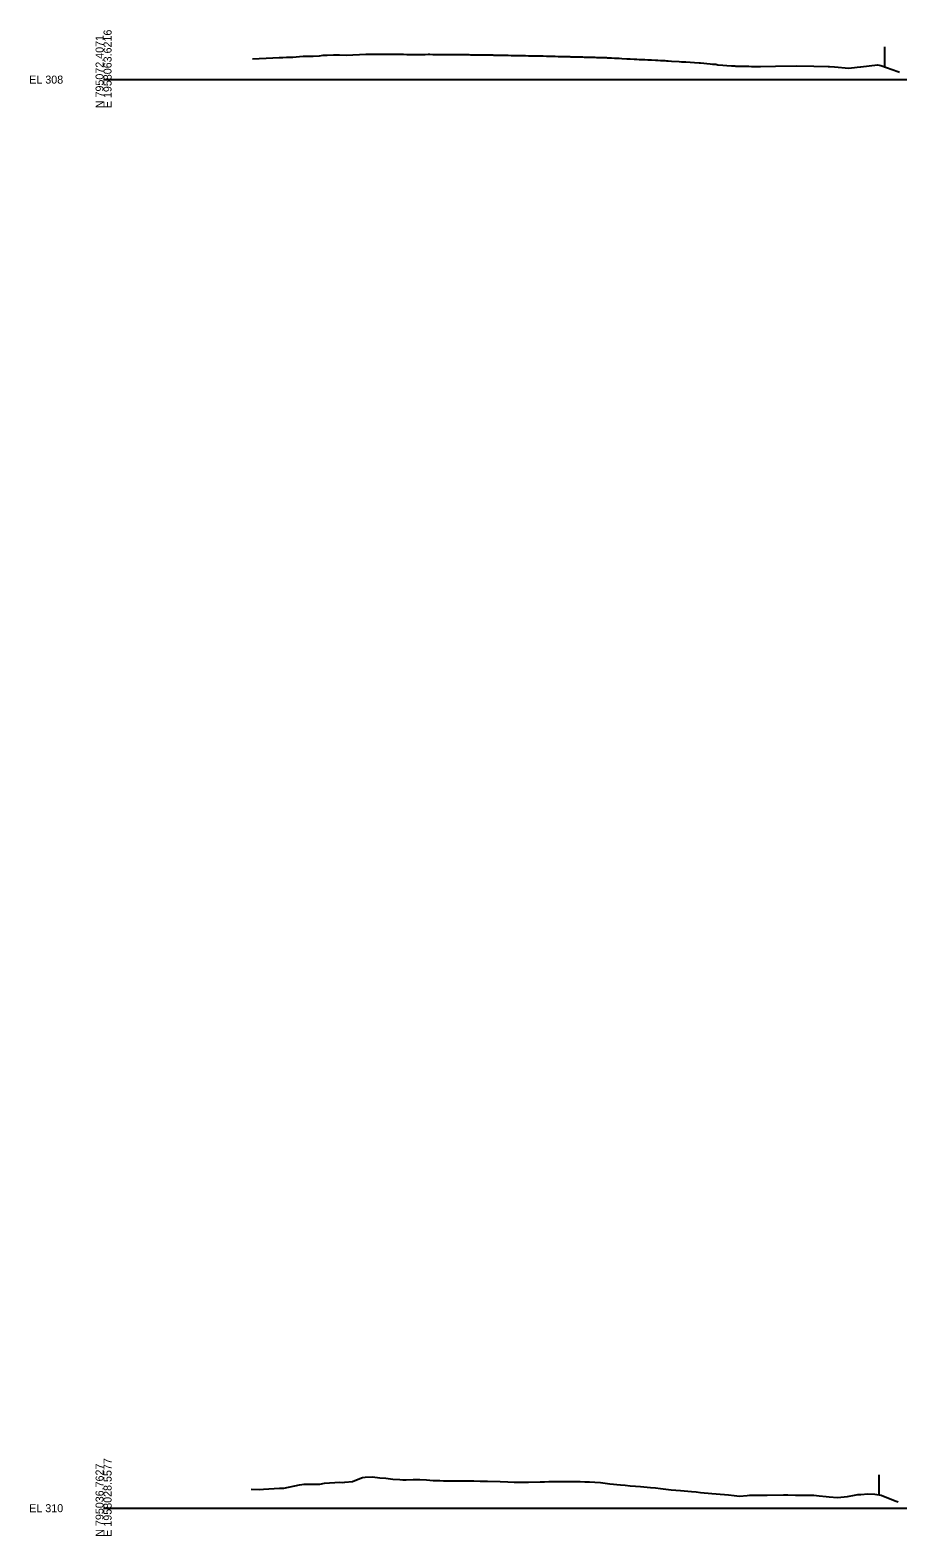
# Model space of a CAD drawing. Extents: x -4026 to 9638, y -10 to 19609.
# Drawn here: x -2026 to -1722, y 1490 to 2017 of the extents above; entities that cross this region are included whole.
import ezdxf

# ---------------------------------------------------------------- set-up
doc = ezdxf.new("R2010")
doc.units = 0
for name, color, linetype in [('Default', 7, 'Continuous'), ('RD_EX_Fence_Other', 7, 'Continuous'), ('RD_GPK_XS_Cell', 7, 'Continuous'), ('RD_XS_ExGround', 7, 'Continuous')]:
    doc.layers.add(name, color=color, linetype=linetype)

msp = doc.modelspace()

# ---------------------------------------------------------------- linework, layer by layer
at = {"layer": 'RD_EX_Fence_Other'}
for p, q in [((-1726.85, 2011.52), (-1726.85, 2004.52)), ((-1728.74, 1511.65), (-1728.74, 1504.65))]:
    msp.add_line(p, q, dxfattribs=at)
at = {"layer": 'RD_GPK_XS_Cell'}
for p, q in [((-2000, 2000), (-1650, 2000)), ((-2000, 1500), (-1650, 1500))]:
    msp.add_line(p, q, dxfattribs=at)
at = {"layer": 'RD_XS_ExGround'}
for points in [[(-1947.89, 2007.22), (-1945.53, 2007.36), (-1943.16, 2007.45), (-1940.82, 2007.61), (-1938.52, 2007.73), (-1937.29, 2007.77), (-1936.04, 2007.8), (-1933.75, 2007.87), (-1931.51, 2008.04), (-1930.22, 2008.16), (-1928.91, 2008.16), (-1926.68, 2008.25), (-1924.49, 2008.37), (-1923.15, 2008.51), (-1921.78, 2008.55), (-1919.61, 2008.72), (-1917.48, 2008.61), (-1915.04, 2008.59), (-1908.26, 2008.89), (-1907.95, 2008.9), (-1907.6, 2008.91), (-1907.21, 2008.9), (-1904.18, 2008.89), (-1903.52, 2008.89), (-1902.81, 2008.88), (-1902.03, 2008.88), (-1899.85, 2008.91), (-1899.22, 2008.91), (-1898.53, 2008.91), (-1897.78, 2008.89), (-1896.97, 2008.88), (-1896.06, 2008.87), (-1895.07, 2008.85), (-1893.96, 2008.84), (-1893.18, 2008.83), (-1892.8, 2008.83), (-1891.72, 2008.84), (-1890.66, 2008.84), (-1889.59, 2008.82), (-1888.53, 2008.81), (-1887.46, 2008.82), (-1886.4, 2008.86), (-1885.82, 2008.86), (-1884.77, 2008.84), (-1883.73, 2008.83), (-1882.68, 2008.81), (-1881.63, 2008.81), (-1880.59, 2008.82), (-1879.84, 2008.81), (-1879.54, 2008.81), (-1878.82, 2008.8), (-1878.49, 2008.79), (-1877.79, 2008.79), (-1877.44, 2008.78), (-1876.76, 2008.77), (-1876.39, 2008.77), (-1875.73, 2008.75), (-1875.35, 2008.74), (-1874.71, 2008.73), (-1874.3, 2008.73), (-1873.69, 2008.73), (-1873.25, 2008.74), (-1872.66, 2008.73), (-1872.2, 2008.73), (-1871.64, 2008.72), (-1871.15, 2008.71), (-1870.61, 2008.7), (-1870.1, 2008.69), (-1869.59, 2008.67), (-1869.06, 2008.67), (-1868.56, 2008.66), (-1868.01, 2008.65), (-1867.53, 2008.65), (-1866.95, 2008.64), (-1866.51, 2008.63), (-1865.91, 2008.62), (-1865.48, 2008.63), (-1864.86, 2008.62), (-1864.46, 2008.62), (-1863.81, 2008.61), (-1863.44, 2008.6), (-1862.76, 2008.59), (-1862.41, 2008.58), (-1861.72, 2008.57), (-1861.39, 2008.56), (-1860.67, 2008.55), (-1860.36, 2008.54), (-1859.34, 2008.53), (-1858.46, 2008.52), (-1857.44, 2008.49), (-1856.42, 2008.46), (-1855.4, 2008.44), (-1854.38, 2008.44), (-1853.36, 2008.43), (-1852.34, 2008.4), (-1851.32, 2008.37), (-1850.29, 2008.36), (-1849.28, 2008.34), (-1848.26, 2008.32), (-1847.83, 2008.32), (-1847.22, 2008.31), (-1846.17, 2008.27), (-1845.1, 2008.25), (-1844.14, 2008.23), (-1843.24, 2008.2), (-1842.93, 2008.2), (-1841.97, 2008.18), (-1840.93, 2008.14), (-1840.09, 2008.12), (-1839.59, 2008.1), (-1838.76, 2008.08), (-1837.69, 2008.05), (-1836.93, 2008.03), (-1836.57, 2008.02), (-1835.84, 2008.01), (-1835.41, 2008), (-1834.43, 2007.97), (-1833.76, 2007.96), (-1833.45, 2007.95), (-1832.82, 2007.93), (-1832.45, 2007.93), (-1831.85, 2007.9), (-1831.27, 2007.89), (-1830.1, 2007.85), (-1829.55, 2007.83), (-1829.03, 2007.81), (-1828.1, 2007.8), (-1827.61, 2007.78), (-1827.15, 2007.77), (-1824.91, 2007.71), (-1824.5, 2007.7), (-1824.11, 2007.68), (-1823.75, 2007.66), (-1822.64, 2007.62), (-1822.31, 2007.6), (-1821.31, 2007.56), (-1820.7, 2007.54), (-1819.57, 2007.48), (-1818.72, 2007.43), (-1816.95, 2007.3), (-1815.76, 2007.26), (-1814.32, 2007.17), (-1813.5, 2007.1), (-1812.6, 2007.05), (-1811.88, 2007.02), (-1810.98, 2007.01), (-1810.61, 2006.98), (-1809.64, 2006.91), (-1808.89, 2006.92), (-1808.32, 2006.87), (-1806.86, 2006.79), (-1806.08, 2006.78), (-1805.11, 2006.7), (-1804.51, 2006.65), (-1803.6, 2006.64), (-1803.07, 2006.57), (-1802.53, 2006.56), (-1801.32, 2006.49), (-1798.63, 2006.3), (-1797.82, 2006.27), (-1797.31, 2006.26), (-1796.36, 2006.2), (-1793.25, 2005.95), (-1791.68, 2005.88), (-1791.12, 2005.84), (-1787.74, 2005.47), (-1786.99, 2005.44), (-1786.38, 2005.39), (-1785.81, 2005.37), (-1785.1, 2005.21), (-1783.35, 2005.1), (-1782, 2004.94), (-1780.38, 2004.85), (-1779.14, 2004.79), (-1778.79, 2004.76), (-1777.79, 2004.72), (-1775.52, 2004.67), (-1775, 2004.66), (-1774.31, 2004.65), (-1773.38, 2004.64), (-1772.38, 2004.63), (-1770.54, 2004.59), (-1770.16, 2004.59), (-1764.95, 2004.68), (-1757.61, 2004.84), (-1751.51, 2004.73), (-1746.49, 2004.63), (-1746.09, 2004.59), (-1744.34, 2004.43), (-1739.29, 2004.05), (-1736.4, 2004.33), (-1735.12, 2004.51), (-1729.27, 2005.17), (-1728.11, 2004.98), (-1722.14, 2002.79), (-1721.61, 2002.61)], [(-1948.31, 1506.65), (-1945.44, 1506.56), (-1944.08, 1506.62), (-1938.43, 1506.98), (-1936.95, 1506.99), (-1931.42, 1508.16), (-1929.82, 1508.41), (-1924.4, 1508.45), (-1922.69, 1508.74), (-1917.39, 1509.1), (-1916.48, 1509.02), (-1915.56, 1509.16), (-1912.95, 1509.36), (-1910.38, 1510.44), (-1909.41, 1510.72), (-1908.43, 1510.81), (-1905.88, 1510.92), (-1903.36, 1510.63), (-1901.3, 1510.55), (-1898.81, 1510.19), (-1896.35, 1510.03), (-1895.27, 1509.89), (-1894.17, 1509.91), (-1891.73, 1509.99), (-1889.33, 1510.05), (-1887.04, 1509.89), (-1884.66, 1509.71), (-1882.32, 1509.67), (-1881.13, 1509.62), (-1879.92, 1509.61), (-1875.31, 1509.58), (-1874.06, 1509.6), (-1872.79, 1509.56), (-1870.52, 1509.57), (-1868.29, 1509.51), (-1866.99, 1509.51), (-1865.66, 1509.45), (-1861.28, 1509.3), (-1858.53, 1509.19), (-1856.38, 1509.12), (-1854.27, 1509.13), (-1851.4, 1509.14), (-1847.25, 1509.22), (-1845.77, 1509.28), (-1844.27, 1509.31), (-1842.24, 1509.32), (-1840.24, 1509.33), (-1837.14, 1509.33), (-1833.22, 1509.29), (-1831.63, 1509.26), (-1830.01, 1509.21), (-1828.09, 1509.14), (-1826.21, 1508.97), (-1822.88, 1508.56), (-1819.2, 1508.14), (-1817.49, 1508.02), (-1815.75, 1507.88), (-1813.95, 1507.68), (-1812.18, 1507.6), (-1808.62, 1507.28), (-1806.88, 1507.09), (-1805.17, 1506.89), (-1803.34, 1506.68), (-1801.49, 1506.47), (-1799.81, 1506.28), (-1798.16, 1506.15), (-1794.36, 1505.81), (-1792.74, 1505.69), (-1791.14, 1505.51), (-1787.23, 1505.19), (-1785.67, 1504.97), (-1781.4, 1504.63), (-1779.39, 1504.45), (-1777.52, 1504.2), (-1774.85, 1504.42), (-1774.07, 1504.5), (-1767.83, 1504.6), (-1762.16, 1504.68), (-1760.64, 1504.65), (-1757.95, 1504.61), (-1753.85, 1504.54), (-1751.51, 1504.5), (-1749.69, 1504.34), (-1747.2, 1504.12), (-1746.11, 1504.03), (-1743.24, 1503.78), (-1742.05, 1503.91), (-1739.7, 1504.13), (-1737.32, 1504.55), (-1736.17, 1504.74), (-1735.03, 1504.83), (-1732.63, 1504.97), (-1730.19, 1504.93), (-1728.02, 1504.5), (-1723.06, 1502.58), (-1722.02, 1502.17)]]:
    msp.add_lwpolyline(points, dxfattribs=at)

# ---------------------------------------------------------------- texts
at = {"layer": 'Default'}
for p in [(-2000, 2000), (-2000, 1500)]:
    msp.add_text('-', height=0.0001, dxfattribs=at).set_placement(p)
at = {"layer": 'RD_GPK_XS_Cell'}
for s, p in [('N 795072.4071', (-2000, 1990)), ('E 1958063.6216', (-1997.2, 1990)), ('N 795036.7627', (-2000, 1490)), ('E 1958028.5577', (-1997.2, 1490))]:
    msp.add_text(s, height=2.8, rotation=90, dxfattribs=at).set_placement(p)
for s, p in [('EL 308', (-2026, 1998.6)), ('EL 310', (-2026, 1498.6))]:
    msp.add_text(s, height=2.8, dxfattribs=at).set_placement(p)

doc.saveas('drawing.dxf')
